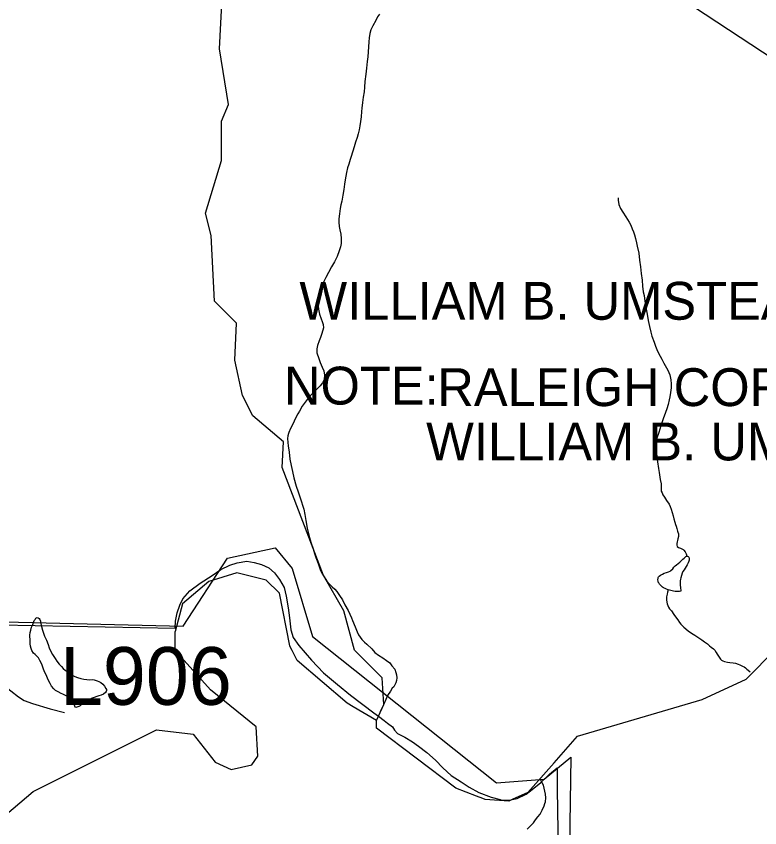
# Model space of a CAD drawing. Extents: x 2001466 to 2224147, y 644118 to 847247.
# Drawn here: x 2067362 to 2071583, y 760925 to 765535 of the extents above; entities that cross this region are included whole.
import ezdxf

# ---------------------------------------------------------------- set-up
doc = ezdxf.new("R2010")
doc.units = 0
for name, color, linetype in [('Exist Boundary Land Use Park State Division NC Parks and Recreation', 7, 'Continuous'), ('Exist Boundary Land Use Park State Division NC Parks and Recreation Label', 7, 'Continuous'), ('Exist Boundary Political City Limit New', 7, 'Continuous'), ('Exist Boundary Political City Limit New Label', 7, 'Continuous'), ('Exist Hydrographic Creek Single Shore', 7, 'Continuous'), ('Exist Hydrographic Misc Water Feature', 7, 'Continuous'), ('Exist Road Non-System Type 51', 7, 'Continuous'), ('Exist Road Primary Interstate Structure Cantilever Sign Number Label', 7, 'Continuous'), ('Map Preparation Boundary City Limit Buffer Line', 7, 'Continuous')]:
    doc.layers.add(name, color=color, linetype=linetype)

msp = doc.modelspace()

# ---------------------------------------------------------------- linework, layer by layer
at = {"layer": 'Exist Boundary Land Use Park State Division NC Parks and Recreation'}
msp.add_line((2070161.9, 761082.1), (2070178.1, 761085.4), dxfattribs=at)
for points in [[(2067268.1, 762077.3), (2068263.8, 762059), (2068266.6, 762098.9), (2068275.6, 762146.7), (2068290.5, 762190.4), (2068307.2, 762226.1), (2068348.2, 762271.3), (2068407, 762314.1), (2068473.9, 762358.7), (2068524.6, 762391.7), (2068575.1, 762416.6), (2068617.4, 762429.8), (2068671.6, 762438.7), (2068713.5, 762431.8), (2068755.2, 762420.9), (2068796.8, 762402.1), (2068828.3, 762373.5), (2068857.5, 762334.9), (2068882.6, 762290.3), (2068895.5, 762240.1), (2068906.2, 762173.8), (2068913, 762117.7), (2068921.6, 762049.5), (2068934.7, 762005.3)], [(2068934.7, 762005.3), (2068965.8, 761960.6), (2069038.1, 761877.1), (2069106.7, 761805.7), (2069185.3, 761738.1), (2069260.1, 761678.6), (2069392, 761577.9), (2069418.8, 761558.3)], [(2069418.8, 761558.3), (2069451.1, 761534.7), (2069470.8, 761520.3), (2069498.4, 761497.7), (2069510, 761479.5), (2069527.6, 761461.1), (2069569.2, 761440.3), (2069612.7, 761413.4), (2069646.1, 761388.7), (2069693.4, 761353.7), (2069742.5, 761308.7), (2069783.6, 761265.9), (2069830.8, 761222.9), (2069888, 761185.7), (2069933.4, 761156.8), (2069988.8, 761125.7), (2070058.2, 761098.2), (2070110.2, 761085)], [(2070178.1, 761085.4), (2070206.1, 761091.2), (2070256.6, 761116.2), (2070291.2, 761143.5), (2070340, 761182.5), (2070388.9, 761229.5), (2070433.7, 761266.6), (2070433.1, 761142.6)], [(2070433.1, 761142.6), (2070449.7, 760096.2), (2070452.3, 759902.4)], [(2070110.2, 761085), (2070112.6, 761084.4), (2070135.9, 761082.7), (2070161.9, 761082.1)]]:
    msp.add_lwpolyline(points, dxfattribs=at)
at = {"layer": 'Exist Boundary Land Use Park State Division NC Parks and Recreation Label'}
msp.add_lwpolyline([(2071007.8, 771147), (2070624.7, 771327.6), (2070451.6, 771327.6), (2070282.1, 771209.6), (2070112.9, 770931.7), (2070066.6, 769420.2), (2069936.8, 768437.3), (2070187, 768242.6), (2069427, 767816), (2069789.4, 767519.5), (2069885.7, 767437.5), (2070346.5, 766965.8), (2070381.7, 766925.1), (2070616.6, 766484.4), (2070637.9, 766450), (2070931.4, 765803), (2070948.6, 765762.6), (2071664.5, 765288.1), (2072884.2, 764676.1), (2073507.1, 764483.2), (2073851.9, 764461), (2074385.7, 764524), (2074695.9, 764365.2), (2074947.7, 764271.3)], dxfattribs=at)
at = {"layer": 'Exist Boundary Political City Limit New'}
msp.add_lwpolyline([(2063691.1, 766698.9), (2063884.4, 765072.2), (2065952.4, 765091.6), (2065971.8, 763082.4), (2065971.8, 762128), (2068310.2, 762070), (2068561.5, 762456.4), (2068832.1, 762514.4), (2068928.8, 762398.4), (2069044.8, 762012.1), (2070088.4, 761181.3), (2070359, 761200.6), (2070511, 761327.2), (2070464.5, 758292.3), (2071117.2, 758290.2)], dxfattribs=at)
at = {"layer": 'Exist Hydrographic Creek Single Shore'}
for p, q in [((2068928.4, 761931.3), (2068921.3, 761945.4)), ((2069408, 761534.3), (2069275.4, 761612.5)), ((2069408, 761495.4), (2069408, 761534.3)), ((2070011.4, 761090.7), (2069974.5, 761105.2))]:
    msp.add_line(p, q, dxfattribs=at)
for points in [[(2070416, 761293.9), (2070548.9, 761445.3), (2071256.9, 761654), (2071506.9, 761770.2), (2071673, 761937.5), (2071731, 762038), (2071830.9, 762331.2), (2071888.9, 762389.1), (2071997, 762380.3), (2072096.8, 762338.8), (2072314, 762114.6), (2072697.8, 761965.6), (2072814.9, 761891.1), (2073198, 761906.2), (2073455.9, 762042), (2073614, 762242.2), (2073771.9, 762481.8), (2073821.9, 762516.8), (2073897, 762515.3), (2073988.8, 762441.3), (2074172.8, 762402)], [(2068921.3, 761945.4), (2068915, 761957.8), (2068856, 762257.5), (2068780.9, 762331.3), (2068615, 762374.1), (2068455.9, 762324.8), (2068306.8, 762196.6), (2068265, 762040)], [(2067267, 760971.1), (2067459, 761131.2), (2068158, 761481.2), (2068365.9, 761457.2), (2068491, 761297.2), (2068582.8, 761255.9), (2068699.9, 761283), (2068732.9, 761331.6), (2068723.9, 761499.1), (2068466, 761707.8), (2068265, 761931.7), (2068265, 762040)], [(2069275.4, 761612.5), (2069240.9, 761632.8), (2068956.9, 761874.9), (2068928.4, 761931.3)], [(2069974.5, 761105.2), (2069857.9, 761151.1), (2069408, 761491.7), (2069408, 761495.4)], [(2070416, 761293.9), (2070265.9, 761126.3), (2070178.1, 761085.4)], [(2070178.1, 761085.4), (2070157.9, 761076), (2070025, 761085.3), (2070011.4, 761090.7)]]:
    msp.add_lwpolyline(points, dxfattribs=at)
at = {"layer": 'Exist Hydrographic Misc Water Feature'}
msp.add_line((2069408, 761534.3), (2069418.8, 761558.3), dxfattribs=at)
for points in [[(2069418.8, 761558.3), (2069449, 761625.4), (2069440, 761776.4), (2069281.9, 761933.9), (2069223, 762158.2), (2069105.9, 762357.4), (2068872, 762972.5), (2068880, 763116.7), (2068704.9, 763264.7), (2068646, 763380.7), (2068604, 763581.7), (2068612, 763791.5), (2068486.9, 763915.5), (2068469, 764289.9), (2068436, 764415.2), (2068526.9, 764715.1), (2068526.9, 764938.3), (2068567.9, 765032.6), (2068517, 765348.6), (2068533.8, 765679.7)], [(2069424, 765546.7), (2069414.1, 765530.8), (2069403.9, 765510.8), (2069386.2, 765481.1), (2069375.8, 765457.1), (2069369.8, 765436.9), (2069366.4, 765412.7), (2069364.1, 765388.7), (2069360.2, 765332.9), (2069358.6, 765304.7), (2069354.3, 765277), (2069350.4, 765240.6), (2069346.5, 765204.8), (2069340.5, 765163.1), (2069338.5, 765130.9), (2069336.6, 765104.8), (2069332.5, 765075), (2069328.8, 765044.8), (2069324.7, 765012.9), (2069322.7, 764992.9), (2069321, 764962.7), (2069317.1, 764937), (2069313.2, 764912.9), (2069309.1, 764888.7), (2069303, 764866.9), (2069297, 764846.7), (2069289, 764818.7), (2069281.3, 764792.8), (2069263.4, 764738.7), (2069257.5, 764720.9), (2069249.7, 764694.9), (2069243.5, 764672.7), (2069237.4, 764646.9), (2069233.7, 764626.7), (2069230, 764604.6), (2069225.7, 764580.9), (2069221.8, 764550.6), (2069215.6, 764518.7), (2069209.9, 764484.7), (2069205.8, 764462.6), (2069201.7, 764442.9), (2069198, 764412.7), (2069194.1, 764384.9), (2069194.3, 764364.6), (2069196.2, 764340.7), (2069200.1, 764320.7), (2069204.2, 764296.5), (2069206.6, 764272.6), (2069206.6, 764244.6), (2069202.3, 764225), (2069196.2, 764202.8), (2069184.5, 764170.9), (2069168.5, 764138.8), (2069152.3, 764110.5), (2069134.6, 764078.7), (2069120.7, 764050.8), (2069108.4, 764028.7), (2069101, 764006.7), (2069092.6, 763984.4), (2069088.9, 763964.7), (2069084.8, 763950.7), (2069080.7, 763928.6), (2069078.9, 763914.7)], [(2070779.6, 764503.5), (2070779.6, 764489.7), (2070783.5, 764465.6), (2070793.5, 764441.8), (2070805.6, 764421.7), (2070823.9, 764395.8), (2070841.7, 764365.9), (2070852, 764347.7), (2070859.9, 764327.8), (2070865.9, 764309.9), (2070871.8, 764294), (2070878, 764272), (2070884.1, 764247.9), (2070888, 764227.8), (2070896.2, 764188.1), (2070900.1, 764149.8), (2070906.1, 764111.9), (2070910.4, 764073.9), (2070916.3, 764036.1), (2070918.4, 764002.2), (2070922.3, 763969.9), (2070926.8, 763948.1), (2070930.5, 763915.9), (2070936.8, 763895.9), (2070938.9, 763870.1), (2070944.8, 763842), (2070950.8, 763806.2), (2070956.9, 763772), (2070964.7, 763740), (2070970.9, 763717.9), (2070983.2, 763684), (2070991, 763660.1), (2070999.2, 763642.3), (2071009, 763620.1), (2071027.1, 763586.1), (2071039.2, 763564.4), (2071061.5, 763524.5), (2071073.2, 763498.4), (2071079.2, 763470.3), (2071081.2, 763446.5), (2071081.4, 763424.5), (2071077.5, 763398.3), (2071073.6, 763372.6), (2071069.7, 763356.5), (2071063.6, 763330.3), (2071055.8, 763304.3), (2071047.8, 763284.4), (2071035.9, 763248.5), (2071029.9, 763230.3), (2071021.9, 763208.4), (2071009.8, 763170.5), (2070997.7, 763132.1), (2070994.3, 763110.4), (2070994.5, 763078.3), (2070998.2, 763032.3), (2071002.5, 763004.4), (2071008, 762966.3), (2071012.5, 762942.5), (2071018.5, 762904.3), (2071022.8, 762878.5), (2071022.8, 762858.2), (2071024.6, 762836.4), (2071028.5, 762828.5), (2071032.8, 762816.5), (2071042.9, 762802.4), (2071054.5, 762784.4), (2071068.9, 762762.4), (2071074.4, 762750.5), (2071080.8, 762734.6), (2071086.7, 762716.7), (2071091, 762696.5), (2071094.7, 762680.6), (2071100.7, 762660.6), (2071105.2, 762648.5), (2071108.9, 762638.6), (2071113, 762624.6), (2071117.1, 762610.6), (2071118.9, 762604.6), (2071121.2, 762594.6), (2071121.2, 762578.8), (2071119.1, 762566.5), (2071117.1, 762556.7), (2071115.2, 762548.5), (2071113, 762540.7), (2071113, 762530.5), (2071115, 762522.5), (2071121.4, 762516.7), (2071133.1, 762512.5), (2071141.1, 762510.4), (2071149.5, 762506.7), (2071153, 762502.5), (2071159.1, 762492.7), (2071165.1, 762480.8), (2071169.2, 762468.8)], [(2069078.9, 763914.7), (2069077, 763890.7), (2069079.1, 763870.5), (2069083, 763842.7), (2069093.2, 763816.8), (2069099, 763800.5), (2069105.1, 763784.6), (2069107, 763764.8), (2069097.3, 763732.6), (2069089.5, 763710.7), (2069081.5, 763690.8), (2069073.3, 763664.5), (2069069.6, 763644.7), (2069069.2, 763622.5), (2069079.3, 763590.5), (2069087.5, 763568.6), (2069099.8, 763540.8), (2069107.6, 763520.9), (2069111.7, 763496.8), (2069109.8, 763470.7), (2069101.8, 763452.8), (2069087.7, 763434.7), (2069069.8, 763418.7), (2069038.1, 763386.7), (2069020, 763364.7), (2069001.8, 763342.6), (2068985.8, 763320.7), (2068970, 763292.3), (2068960.1, 763276.3), (2068948.2, 763252.6), (2068932.3, 763218.5), (2068920.2, 763192.3), (2068910.1, 763170.3), (2068908.5, 763164.5)], [(2068908.5, 763164.5), (2068904.4, 763150.5), (2068902.3, 763136.2), (2068904.4, 763114.5), (2068906.4, 763094.3), (2068912.4, 763058.5), (2068916.3, 763018.5), (2068922.6, 762982.7), (2068930.6, 762948.6), (2068938.6, 762912.5), (2068950.9, 762866.4), (2068963.2, 762832.5), (2068974.9, 762798.7), (2068994.8, 762734.8), (2069001.4, 762704.6), (2069005.5, 762670.7), (2069013.5, 762626.5), (2069023.3, 762586.9), (2069035.4, 762546.9), (2069047.3, 762509), (2069055.3, 762482.6), (2069063.5, 762460.7), (2069075.8, 762426.8), (2069087.5, 762393), (2069097.9, 762370.7), (2069109.8, 762351), (2069126, 762325.1), (2069142, 762306.8), (2069155.8, 762293), (2069170.1, 762281.1), (2069182.2, 762267.1), (2069198, 762245.2), (2069214.2, 762219.2), (2069228.1, 762191.2), (2069246.2, 762159.2), (2069266.5, 762117.2), (2069272.2, 762103.3), (2069286.6, 762067.5), (2069298.1, 762037.3), (2069306.1, 762021.5), (2069324.7, 761995.2), (2069338.7, 761979.2), (2069352.4, 761967.4), (2069380.3, 761941.7), (2069398.7, 761921.5), (2069418.6, 761905.5), (2069442.6, 761889.6), (2069464.6, 761875.8), (2069482.6, 761861.7), (2069494.9, 761845.6), (2069510.7, 761825.8), (2069516.7, 761807.9), (2069520.5, 761793.9), (2069522.6, 761777.7), (2069520.8, 761761.8), (2069516.9, 761747.8), (2069505, 761725.6), (2069497, 761717.9), (2069486.9, 761701.6), (2069470.7, 761675.7), (2069461.1, 761653.6), (2069447.1, 761623.7), (2069433.2, 761597.8), (2069427.5, 761583.6)], [(2071063.6, 762276.8), (2071053.5, 762280.3), (2071045.7, 762284.3), (2071037.5, 762288.5), (2071031.8, 762292.6), (2071023.4, 762298.7), (2071017.6, 762304.4), (2071013.5, 762308.3), (2071009.8, 762316.5), (2071007.6, 762320.5), (2071007.6, 762326.6), (2071005.5, 762334.2), (2071007.4, 762342.5), (2071007.6, 762346.5), (2071009.4, 762350.3), (2071011.5, 762354.4), (2071019.7, 762360.5), (2071031.4, 762366.4), (2071041.4, 762370.6), (2071053.5, 762374.4), (2071065.6, 762378.7), (2071075.7, 762382.4), (2071079.4, 762386.7), (2071089.4, 762396.6), (2071095.6, 762404.6), (2071103.1, 762412.7), (2071111.3, 762418.8), (2071119.5, 762426.5), (2071129.4, 762434.7), (2071139.2, 762442.5), (2071147.4, 762450.6), (2071153.4, 762456.6), (2071159.1, 762462.7), (2071163.2, 762466.5), (2071169.2, 762468.8)], [(2071169.2, 762468.8), (2071173.3, 762468.6), (2071177.2, 762466.8), (2071181.3, 762462.6), (2071183.1, 762458.6), (2071183.3, 762454.5), (2071183.5, 762450.9), (2071183.3, 762444.8), (2071181.1, 762438.7), (2071177.2, 762430.7), (2071171.4, 762418.6), (2071165.5, 762408.6), (2071159.3, 762400.6), (2071153.4, 762390.5), (2071147.6, 762380.8), (2071143.3, 762370.5), (2071139.2, 762358.6), (2071135.1, 762344.6), (2071133.5, 762336.7), (2071131.2, 762328.6), (2071131.6, 762318.7), (2071131.8, 762306.5), (2071133.7, 762286.8), (2071135.5, 762274.8), (2071135.7, 762268.7), (2071127.7, 762266.6), (2071113.8, 762266.7), (2071103.6, 762266.7), (2071093.7, 762268.6), (2071077.7, 762272.6), (2071063.6, 762276.8)], [(2071063.6, 762276.8), (2071059.3, 762264.4), (2071057.8, 762252.5), (2071053.9, 762236.5), (2071053.7, 762220.6), (2071055.6, 762206.6), (2071057.8, 762196.5), (2071065.8, 762178.6), (2071071.8, 762168.4), (2071081.8, 762156.8), (2071096, 762136.8), (2071105.8, 762122.7), (2071118.1, 762106.6), (2071128.2, 762090.5), (2071135.9, 762080.8), (2071151.9, 762065), (2071176.1, 762044.7), (2071196, 762030.8), (2071214.1, 762019.1), (2071225.8, 762010.8), (2071254.3, 761993.1), (2071270.1, 761981), (2071286, 761969.2), (2071298.4, 761958.8), (2071308, 761951.2), (2071319.9, 761940.9), (2071328.1, 761933.2), (2071336.3, 761921), (2071342.2, 761911.2), (2071346.3, 761905.3), (2071352.3, 761895.1), (2071356.4, 761889.2), (2071360.5, 761883.3), (2071366.2, 761877.1), (2071374, 761873.1), (2071382.4, 761869), (2071400.5, 761865.1), (2071414.2, 761863.4), (2071432, 761861.5), (2071446.6, 761859.3), (2071460.3, 761855.2), (2071470.4, 761851.2), (2071478.2, 761847.6), (2071486.4, 761843.5), (2071494.4, 761839.5), (2071502.2, 761833.4), (2071510.2, 761825.3), (2071518.2, 761819.6), (2071528.4, 761811.6)], [(2067567.2, 761909.9), (2067583, 761886), (2067592.6, 761872.3), (2067605, 761854.3), (2067618.9, 761840.4), (2067629.1, 761830.3), (2067641, 761818.4), (2067655, 761810.2), (2067669.1, 761800.3), (2067683.3, 761790.5), (2067695.4, 761784.2), (2067709.3, 761778.4), (2067729, 761772.6), (2067745, 761768.5), (2067763, 761766.6), (2067775.4, 761766.4), (2067793.2, 761766.5), (2067805.1, 761764.7), (2067821.1, 761760.6), (2067830.9, 761756.7), (2067843.2, 761750.8), (2067853.5, 761740.8), (2067862.9, 761728.8), (2067871.1, 761716.6), (2067875.2, 761710.7), (2067875, 761704.6), (2067873.2, 761698.8), (2067869.3, 761692.9), (2067857.2, 761684.6), (2067843.4, 761678.6), (2067831.3, 761674.7), (2067819.2, 761670.5), (2067805.5, 761664.5), (2067793.4, 761660.6), (2067779.2, 761652.6), (2067769.4, 761644.7), (2067755.3, 761636.4), (2067743.2, 761630.5), (2067733.3, 761624.7), (2067725.5, 761618.5), (2067717.7, 761614.5), (2067701.3, 761608.4), (2067697.4, 761610.2), (2067693.5, 761622.6), (2067689, 761634.2), (2067679.6, 761648.3), (2067667.5, 761660.2), (2067653.3, 761670.5), (2067637.4, 761678.2), (2067627.3, 761684.2), (2067617.3, 761688.1), (2067599.4, 761698.1), (2067585.1, 761704.4), (2067575.4, 761714.4), (2067563.1, 761730), (2067555.1, 761744.2), (2067546.9, 761758), (2067538.9, 761774.2), (2067531.3, 761794.1), (2067523.1, 761811.9), (2067515.1, 761832.2), (2067508.8, 761848.2), (2067503, 761862), (2067496.9, 761875.9), (2067489.1, 761890.1), (2067479.3, 761900.1), (2067469, 761909.8), (2067461, 761917.9), (2067451, 761932), (2067447.1, 761944), (2067442.6, 761956), (2067441.1, 761970), (2067440.9, 761981.8), (2067440.7, 761996), (2067438.9, 762009.7), (2067438.9, 762019.8), (2067440.7, 762033.7), (2067444.8, 762047.7), (2067448.7, 762063.8), (2067456.5, 762080), (2067460.6, 762092), (2067464.5, 762102), (2067468.8, 762107.8), (2067472.7, 762116.1), (2067480.5, 762119.8), (2067486.6, 762118.1), (2067492.8, 762113.9), (2067496.5, 762108.1), (2067500.8, 762098.1), (2067502.6, 762086), (2067504.7, 762067.9), (2067510.6, 762047.9), (2067522.9, 762014), (2067533, 761990.2), (2067542.8, 761965.9), (2067548.8, 761948), (2067557, 761930.1), (2067567.2, 761909.9)], [(2070262.4, 760917.1), (2070280.5, 760933.5), (2070298.1, 760953.5), (2070310.2, 760969.5), (2070324.1, 760987.3), (2070335.8, 761003.3), (2070347.9, 761025.4), (2070360, 761049.6), (2070364.1, 761063.6), (2070366.2, 761073.4), (2070368.2, 761095.4), (2070367.6, 761115.3), (2070363.9, 761133.4), (2070359.8, 761149.4), (2070355.9, 761167.4), (2070347.5, 761181.3), (2070337.9, 761199.4)]]:
    msp.add_lwpolyline(points, dxfattribs=at)
at = {"layer": 'Exist Road Non-System Type 51'}
msp.add_lwpolyline([(2067287.1, 761736.9), (2067375.8, 761669.1), (2067407.3, 761648.4), (2067455, 761631.5), (2067554.4, 761601.4), (2067635.9, 761579.8)], dxfattribs=at)
at = {"layer": 'Map Preparation Boundary City Limit Buffer Line'}
msp.add_lwpolyline([(2063691.1, 766698.9), (2063884.4, 765072.2), (2065952.4, 765091.6), (2065971.8, 763082.4), (2065971.8, 762128), (2068310.2, 762070), (2068561.5, 762456.4), (2068832.1, 762514.4), (2068928.8, 762398.4), (2069044.8, 762012.1), (2070088.4, 761181.3), (2070359, 761200.6), (2070511, 761327.2), (2070464.5, 758292.3), (2071117.2, 758290.2)], dxfattribs=at)

# ---------------------------------------------------------------- texts
at = {"layer": 'Exist Boundary Land Use Park State Division NC Parks and Recreation Label'}
msp.add_text('WILLIAM B. UMSTEAD  STATE PARK', height=215, dxfattribs=at).set_placement((2068969.6, 763810.9))
at = {"layer": 'Exist Boundary Political City Limit New Label'}
for s, p in [('NOTE:', (2068882.1, 763329.2)), (' RALEIGH CORP. LIMITS INCLUDE ', (2069672.9, 763320.4)), ('WILLIAM B. UMSTEAD STATE PARK ', (2069689.1, 763012))]:
    msp.add_text(s, height=215, dxfattribs=at).set_placement(p)
at = {"layer": 'Exist Road Primary Interstate Structure Cantilever Sign Number Label'}
msp.add_text('L906', height=328.08, dxfattribs=at).set_placement((2067609.9, 761623.5))

doc.saveas('drawing.dxf')
